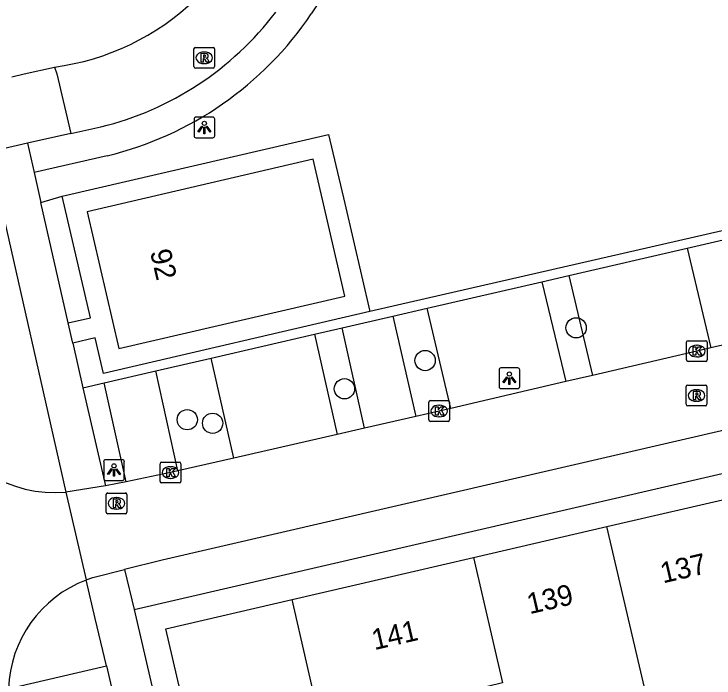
# Model space of a CAD drawing. Extents: x 156414 to 157775, y 382335 to 383765.
# Drawn here: x 156831.46 to 156865.23, y 383317.14 to 383349.19 of the extents above; entities that cross this region are included whole.
import ezdxf

# ---------------------------------------------------------------- set-up
doc = ezdxf.new("R2010")
doc.units = 0
for name, color, linetype in [('IMGEO_Boom', 7, 'Continuous'), ('IMGEO_Fietspad_gesloten', 7, 'Continuous'), ('IMGEO_Fietspad_open', 7, 'Continuous'), ('IMGEO_Haag', 7, 'Continuous'), ('IMGEO_Kolk', 7, 'Continuous'), ('IMGEO_Lichtpunt', 7, 'Continuous'), ('IMGEO_Pand', 7, 'Continuous'), ('IMGEO_Pand_nummerreeks', 7, 'Continuous'), ('IMGEO_Parkeervlak_open', 7, 'Continuous'), ('IMGEO_Rijbaan_lokaal_gesloten', 7, 'Continuous'), ('IMGEO_Rioolput', 7, 'Continuous'), ('IMGEO_Voetpad_open', 7, 'Continuous')]:
    doc.layers.add(name, color=color, linetype=linetype)

msp = doc.modelspace()

# ---------------------------------------------------------------- linework, layer by layer
at = {"layer": 'IMGEO_Boom'}
for centre in [(156858.573, 383334.043), (156851.291, 383332.462), (156847.4, 383331.101), (156839.821, 383329.609), (156841.044, 383329.436)]:
    msp.add_circle(centre, 0.489, dxfattribs=at)
at = {"layer": 'IMGEO_Fietspad_gesloten'}
for points in [[(156833.412, 383346.628), (156833.536, 383346.303), (156834.209, 383343.422)], [(156834.209, 383343.422), (156835.649, 383343.743)]]:
    msp.add_lwpolyline(points, dxfattribs=at)
for centre, radius, start, end in [((156831.87, 383358.535), 12.006, 277.3805, 314.0607), ((156832.12, 383358.314), 14.992, 283.6144, 322.9405)]:
    msp.add_arc(centre, radius, start, end, dxfattribs=at)
at = {"layer": 'IMGEO_Fietspad_open'}
for points in [[(156831.366, 383346.16), (156831.951, 383346.294), (156833.412, 383346.628)], [(156834.209, 383343.422), (156832.113, 383342.948)], [(156832.113, 383342.948), (156830.232, 383342.522), (156828.041, 383342.01), (156825.287, 383341.344)]]:
    msp.add_lwpolyline(points, dxfattribs=at)
at = {"layer": 'IMGEO_Haag'}
for points in [[(156889.372, 383343.764), (156889.288, 383344.145), (156848.625, 383334.827)], [(156832.762, 383340.085), (156833.787, 383340.392)]]:
    msp.add_lwpolyline(points, dxfattribs=at)
at = {"layer": 'IMGEO_Kolk'}
for p, q in [((156863.973, 383333.42), (156864.825, 383333.42)), ((156863.898, 383332.494), (156863.898, 383333.346)), ((156864.386, 383333.2), (156864.411, 383333.2)), ((156864.899, 383333.346), (156864.899, 383332.494)), ((156864.825, 383332.42), (156863.973, 383332.42)), ((156864.409, 383332.64), (156864.384, 383332.64)), ((156851.472, 383329.602), (156851.472, 383330.454)), ((156851.547, 383330.528), (156852.399, 383330.528)), ((156852.473, 383330.454), (156852.473, 383329.602)), ((156851.96, 383330.308), (156851.985, 383330.308)), ((156851.983, 383329.748), (156851.958, 383329.748)), ((156852.399, 383329.528), (156851.547, 383329.528)), ((156838.508, 383326.632), (156838.508, 383327.484)), ((156838.583, 383327.558), (156839.435, 383327.558)), ((156838.996, 383327.338), (156839.021, 383327.338)), ((156839.509, 383327.484), (156839.509, 383326.632)), ((156839.019, 383326.778), (156838.994, 383326.778)), ((156839.435, 383326.558), (156838.583, 383326.558))]:
    msp.add_line(p, q, dxfattribs=at)
for points in [[(156863.973, 383333.42), (156864.825, 383333.42)], [(156863.898, 383332.494), (156863.898, 383333.346)], [(156864.219, 383333.12), (156864.342, 383333.12), (156864.342, 383332.969), (156864.472, 383333.12), (156864.636, 383333.12), (156864.49, 383332.969), (156864.643, 383332.72), (156864.491, 383332.72), (156864.406, 383332.884), (156864.342, 383332.817), (156864.342, 383332.72), (156864.219, 383332.72), (156864.219, 383333.12)], [(156864.899, 383333.346), (156864.899, 383332.494)], [(156864.825, 383332.42), (156863.973, 383332.42)], [(156851.472, 383329.602), (156851.472, 383330.454)], [(156851.547, 383330.528), (156852.399, 383330.528)], [(156852.473, 383330.454), (156852.473, 383329.602)], [(156851.793, 383330.228), (156851.916, 383330.228), (156851.916, 383330.077), (156852.046, 383330.228), (156852.21, 383330.228), (156852.064, 383330.077), (156852.217, 383329.828), (156852.065, 383329.828), (156851.98, 383329.992), (156851.916, 383329.925), (156851.916, 383329.828), (156851.793, 383329.828), (156851.793, 383330.228)], [(156852.399, 383329.528), (156851.547, 383329.528)], [(156838.508, 383326.632), (156838.508, 383327.484)], [(156838.583, 383327.558), (156839.435, 383327.558)], [(156839.509, 383327.484), (156839.509, 383326.632)], [(156838.829, 383327.258), (156838.952, 383327.258), (156838.952, 383327.107), (156839.082, 383327.258), (156839.246, 383327.258), (156839.1, 383327.107), (156839.253, 383326.858), (156839.101, 383326.858), (156839.016, 383327.022), (156838.952, 383326.955), (156838.952, 383326.858), (156838.829, 383326.858), (156838.829, 383327.258)], [(156839.435, 383326.558), (156838.583, 383326.558)]]:
    msp.add_lwpolyline(points, dxfattribs=at)
for centre, start, end in [((156863.975, 383333.344), 91.552, 178.448), ((156863.975, 383333.344), 91.552, 178.448), ((156864.823, 383333.344), 1.552, 88.448), ((156864.823, 383333.344), 1.552, 88.448), ((156863.975, 383332.496), 181.552, 268.448), ((156863.975, 383332.496), 181.552, 268.448), ((156864.823, 383332.496), 271.552, 358.448), ((156864.823, 383332.496), 271.552, 358.448), ((156851.549, 383330.452), 91.552, 178.448), ((156851.549, 383330.452), 91.552, 178.448), ((156852.397, 383330.452), 1.552, 88.448), ((156852.397, 383330.452), 1.552, 88.448), ((156851.549, 383329.604), 181.552, 268.448), ((156851.549, 383329.604), 181.552, 268.448), ((156852.397, 383329.604), 271.552, 358.448), ((156852.397, 383329.604), 271.552, 358.448), ((156838.585, 383327.482), 91.552, 178.448), ((156838.585, 383327.482), 91.552, 178.448), ((156839.433, 383327.482), 1.552, 88.448), ((156839.433, 383327.482), 1.552, 88.448), ((156838.585, 383326.634), 181.552, 268.448), ((156838.585, 383326.634), 181.552, 268.448), ((156839.433, 383326.634), 271.552, 358.448), ((156839.433, 383326.634), 271.552, 358.448)]:
    msp.add_arc(centre, 0.0765, start, end, dxfattribs=at)
for centre, major_axis, ratio, start_param, end_param in [((156864.385, 383332.92), (-0.387, 0.002), 0.722429, 4.712389, 7.853982), ((156864.41, 383332.92), (-0.39, 0.002), 0.717154, 1.570796, 4.712389), ((156851.959, 383330.028), (-0.387, 0.002), 0.722429, 4.712389, 7.853982), ((156851.984, 383330.028), (-0.39, 0.002), 0.717154, 1.570796, 4.712389), ((156838.995, 383327.058), (-0.387, 0.002), 0.722429, 4.712389, 7.853982), ((156839.02, 383327.058), (-0.39, 0.002), 0.717154, 1.570796, 4.712389)]:
    msp.add_ellipse(centre, major_axis=major_axis, ratio=ratio, start_param=start_param, end_param=end_param, dxfattribs=at)
at = {"layer": 'IMGEO_Lichtpunt'}
for p, q in [((156841.048, 383344.209), (156840.24, 383344.209)), ((156841.048, 383344.209), (156840.24, 383344.209)), ((156840.146, 383344.114), (156840.146, 383343.307)), ((156840.146, 383344.114), (156840.146, 383343.307)), ((156841.142, 383343.307), (156841.142, 383344.114)), ((156841.142, 383343.307), (156841.142, 383344.114)), ((156840.24, 383343.213), (156841.048, 383343.213)), ((156840.24, 383343.213), (156841.048, 383343.213)), ((156855.759, 383332.108), (156854.951, 383332.108)), ((156855.759, 383332.108), (156854.951, 383332.108)), ((156854.857, 383332.013), (156854.857, 383331.206)), ((156854.857, 383332.013), (156854.857, 383331.206)), ((156855.853, 383331.206), (156855.853, 383332.013)), ((156855.853, 383331.206), (156855.853, 383332.013)), ((156854.951, 383331.112), (156855.759, 383331.112)), ((156854.951, 383331.112), (156855.759, 383331.112)), ((156836.69, 383327.677), (156835.882, 383327.677)), ((156836.69, 383327.677), (156835.882, 383327.677)), ((156835.788, 383327.582), (156835.788, 383326.775)), ((156835.788, 383327.582), (156835.788, 383326.775)), ((156836.784, 383326.775), (156836.784, 383327.582)), ((156836.784, 383326.775), (156836.784, 383327.582)), ((156835.882, 383326.681), (156836.69, 383326.681)), ((156835.882, 383326.681), (156836.69, 383326.681))]:
    msp.add_line(p, q, dxfattribs=at)
for points in [[(156840.52, 383343.778), (156840.559, 383343.75), (156840.371, 383343.488), (156840.333, 383343.515), (156840.52, 383343.778)], [(156840.622, 383343.73), (156840.669, 383343.73), (156840.669, 383343.408), (156840.622, 383343.408), (156840.622, 383343.73)], [(156840.732, 383343.75), (156840.77, 383343.777), (156840.957, 383343.515), (156840.918, 383343.487), (156840.732, 383343.75)], [(156855.231, 383331.677), (156855.27, 383331.649), (156855.082, 383331.387), (156855.044, 383331.414), (156855.231, 383331.677)], [(156855.333, 383331.629), (156855.38, 383331.629), (156855.38, 383331.307), (156855.333, 383331.307), (156855.333, 383331.629)], [(156855.443, 383331.649), (156855.481, 383331.676), (156855.668, 383331.414), (156855.629, 383331.386), (156855.443, 383331.649)], [(156836.162, 383327.246), (156836.201, 383327.218), (156836.013, 383326.956), (156835.975, 383326.983), (156836.162, 383327.246)], [(156836.264, 383327.198), (156836.311, 383327.198), (156836.311, 383326.876), (156836.264, 383326.876), (156836.264, 383327.198)], [(156836.374, 383327.218), (156836.412, 383327.245), (156836.599, 383326.983), (156836.56, 383326.955), (156836.374, 383327.218)]]:
    msp.add_lwpolyline(points, dxfattribs=at)
for centre in [(156840.645, 383343.912), (156855.356, 383331.811), (156836.287, 383327.38)]:
    msp.add_circle(centre, 0.0994, dxfattribs=at)
for centre, start, end in [((156840.24, 383344.114), 90, 180), ((156840.24, 383344.114), 90, 180), ((156841.048, 383344.114), 0, 90), ((156841.048, 383344.114), 0, 90), ((156840.24, 383343.307), 180, 270), ((156840.24, 383343.307), 180, 270), ((156841.048, 383343.307), 270, 0), ((156841.048, 383343.307), 270, 360), ((156854.951, 383332.013), 90, 180), ((156854.951, 383332.013), 90, 180), ((156855.759, 383332.013), 0, 90), ((156855.759, 383332.013), 0, 90), ((156854.951, 383331.206), 180, 270), ((156854.951, 383331.206), 180, 270), ((156855.759, 383331.206), 270, 0), ((156855.759, 383331.206), 270, 360), ((156835.882, 383327.582), 90, 180), ((156835.882, 383327.582), 90, 180), ((156836.69, 383327.582), 0, 90), ((156836.69, 383327.582), 0, 90), ((156835.882, 383326.775), 180, 270), ((156835.882, 383326.775), 180, 270), ((156836.69, 383326.775), 270, 0), ((156836.69, 383326.775), 270, 360)]:
    msp.add_arc(centre, 0.0946, start, end, dxfattribs=at)
at = {"layer": 'IMGEO_Pand'}
for points in [[(156836.52, 383333.04), (156847.424, 383335.574), (156845.889, 383342.177), (156834.986, 383339.643), (156836.52, 383333.04)], [(156860.06, 383324.448), (156866.466, 383325.93)], [(156853.623, 383322.958), (156860.06, 383324.448)], [(156863.445, 383314.439), (156862.452, 383314.21), (156860.06, 383324.448)], [(156844.872, 383320.932), (156850.573, 383322.252), (156853.623, 383322.958)], [(156853.623, 383322.958), (156855.024, 383316.91), (156852.187, 383316.221)], [(156840.858, 383310.569), (156840.164, 383313.571), (156838.789, 383319.524), (156844.872, 383320.932)], [(156846.265, 383314.883), (156844.872, 383320.932)]]:
    msp.add_lwpolyline(points, dxfattribs=at)
at = {"layer": 'IMGEO_Parkeervlak_open'}
for points in [[(156858.227, 383336.565), (156863.926, 383337.882)], [(156856.918, 383336.262), (156858.227, 383336.565)], [(156858.227, 383336.565), (156859.37, 383331.749)], [(156851.392, 383334.985), (156856.918, 383336.262)], [(156856.918, 383336.262), (156858.087, 383331.45)], [(156847.284, 383334.035), (156849.735, 383334.602)], [(156840.967, 383332.575), (156845.961, 383333.729)], [(156835.81, 383331.383), (156838.304, 383331.959)], [(156831.56, 383316.717), (156835.925, 383317.726)]]:
    msp.add_lwpolyline(points, dxfattribs=at)
at = {"layer": 'IMGEO_Rijbaan_lokaal_gesloten'}
for points in [[(156893.403, 383335.504), (156838.611, 383322.829), (156836.789, 383322.376)], [(156868.719, 383333.916), (156865.071, 383333.074)], [(156865.071, 383333.074), (156864.399, 383332.919), (156859.37, 383331.749)], [(156859.37, 383331.749), (156858.087, 383331.45)], [(156858.087, 383331.45), (156852.529, 383330.156)], [(156852.529, 383330.156), (156851.974, 383330.027), (156850.85, 383329.769)], [(156850.85, 383329.769), (156848.374, 383329.202)], [(156848.374, 383329.202), (156847.056, 383328.9)], [(156847.056, 383328.9), (156842.072, 383327.759)], [(156842.072, 383327.759), (156839.357, 383327.137)], [(156839.357, 383327.137), (156839.009, 383327.057), (156836.873, 383326.617)], [(156835.876, 383326.412), (156833.965, 383326.118)], [(156836.873, 383326.617), (156835.876, 383326.412)], [(156833.965, 383326.118), (156834.94, 383321.873)], [(156834.94, 383321.873), (156835.26, 383321.996), (156836.789, 383322.376)]]:
    msp.add_lwpolyline(points, dxfattribs=at)
for centre, radius, start, end in [((156833.388, 383331.889), 5.799, 198.5665, 275.7146), ((156837.03, 383316.422), 5.837, 110.9759, 177.9322)]:
    msp.add_arc(centre, radius, start, end, dxfattribs=at)
at = {"layer": 'IMGEO_Rioolput'}
for p, q in [((156840.214, 383347.573), (156841.066, 383347.573)), ((156840.139, 383346.647), (156840.139, 383347.499)), ((156840.627, 383347.353), (156840.652, 383347.353)), ((156841.14, 383347.499), (156841.14, 383346.647)), ((156841.066, 383346.573), (156840.214, 383346.573)), ((156840.65, 383346.793), (156840.625, 383346.793)), ((156863.884, 383330.351), (156863.884, 383331.203)), ((156863.959, 383331.277), (156864.811, 383331.277)), ((156864.372, 383331.057), (156864.397, 383331.057)), ((156864.885, 383331.203), (156864.885, 383330.351)), ((156864.395, 383330.497), (156864.37, 383330.497)), ((156864.811, 383330.277), (156863.959, 383330.277)), ((156835.908, 383325.145), (156835.908, 383325.997)), ((156835.983, 383326.071), (156836.835, 383326.071)), ((156836.909, 383325.997), (156836.909, 383325.145)), ((156836.396, 383325.851), (156836.421, 383325.851)), ((156836.419, 383325.291), (156836.394, 383325.291)), ((156836.835, 383325.071), (156835.983, 383325.071))]:
    msp.add_line(p, q, dxfattribs=at)
for points in [[(156840.214, 383347.573), (156841.066, 383347.573)], [(156840.139, 383346.647), (156840.139, 383347.499)], [(156840.728, 383347.271), (156840.476, 383347.273), (156840.476, 383346.873)], [(156841.14, 383347.499), (156841.14, 383346.647)], [(156840.476, 383346.873), (156840.6, 383346.873), (156840.6, 383347.035), (156840.611, 383347.035)], [(156840.654, 383347.192), (156840.6, 383347.192), (156840.6, 383347.111)], [(156840.6, 383347.111), (156840.652, 383347.111)], [(156840.658, 383347.006), (156840.729, 383346.873), (156840.869, 383346.873), (156840.804, 383346.999)], [(156841.066, 383346.573), (156840.214, 383346.573)], [(156863.884, 383330.351), (156863.884, 383331.203)], [(156863.959, 383331.277), (156864.811, 383331.277)], [(156864.885, 383331.203), (156864.885, 383330.351)], [(156864.473, 383330.975), (156864.221, 383330.977), (156864.221, 383330.577)], [(156864.221, 383330.577), (156864.345, 383330.577), (156864.345, 383330.739), (156864.356, 383330.739)], [(156864.399, 383330.896), (156864.345, 383330.896), (156864.345, 383330.815)], [(156864.345, 383330.815), (156864.397, 383330.815)], [(156864.403, 383330.71), (156864.474, 383330.577), (156864.614, 383330.577), (156864.549, 383330.703)], [(156864.811, 383330.277), (156863.959, 383330.277)], [(156835.908, 383325.145), (156835.908, 383325.997)], [(156835.983, 383326.071), (156836.835, 383326.071)], [(156836.909, 383325.997), (156836.909, 383325.145)], [(156836.497, 383325.769), (156836.245, 383325.771), (156836.245, 383325.371)], [(156836.423, 383325.69), (156836.369, 383325.69), (156836.369, 383325.609)], [(156836.245, 383325.371), (156836.369, 383325.371), (156836.369, 383325.533), (156836.38, 383325.533)], [(156836.369, 383325.609), (156836.421, 383325.609)], [(156836.427, 383325.504), (156836.498, 383325.371), (156836.638, 383325.371), (156836.573, 383325.497)], [(156836.835, 383325.071), (156835.983, 383325.071)]]:
    msp.add_lwpolyline(points, dxfattribs=at)
for centre, radius, start, end in [((156840.216, 383347.497), 0.0765, 91.552, 178.448), ((156840.216, 383347.497), 0.0765, 91.552, 178.448), ((156841.064, 383347.497), 0.0765, 1.552, 88.448), ((156841.064, 383347.497), 0.0765, 1.552, 88.448), ((156840.727, 383347.161), 0.109, 350.3612, 89.416), ((156840.61, 383346.982), 0.0533, 26.0293, 88.6989), ((156840.636, 383347.3), 0.19, 274.7715, 282.9687), ((156840.66, 383347.096), 0.0964, 77.0061, 93.1865), ((156840.674, 383347.153), 0.0378, 276.6634, 79.6772), ((156840.725, 383347.161), 0.112, 277.5842, 350.9817), ((156840.709, 383346.946), 0.108, 29.5134, 73.7905), ((156840.216, 383346.649), 0.0765, 181.552, 268.448), ((156840.216, 383346.649), 0.0765, 181.552, 268.448), ((156841.064, 383346.649), 0.0765, 271.552, 358.448), ((156841.064, 383346.649), 0.0765, 271.552, 358.448), ((156863.961, 383331.201), 0.0765, 91.552, 178.448), ((156863.961, 383331.201), 0.0765, 91.552, 178.448), ((156864.809, 383331.201), 0.0765, 1.552, 88.448), ((156864.809, 383331.201), 0.0765, 1.552, 88.448), ((156864.355, 383330.686), 0.0533, 26.0293, 88.6989), ((156864.381, 383331.004), 0.19, 274.7715, 282.9687), ((156864.405, 383330.8), 0.0964, 77.0061, 93.1865), ((156864.419, 383330.857), 0.0378, 276.6634, 79.6772), ((156864.472, 383330.865), 0.109, 350.3612, 89.416), ((156864.47, 383330.865), 0.112, 277.5842, 350.9817), ((156864.454, 383330.65), 0.108, 29.5134, 73.7905), ((156863.961, 383330.353), 0.0765, 181.552, 268.448), ((156863.961, 383330.353), 0.0765, 181.552, 268.448), ((156864.809, 383330.353), 0.0765, 271.552, 358.448), ((156864.809, 383330.353), 0.0765, 271.552, 358.448), ((156835.985, 383325.995), 0.0765, 91.552, 178.448), ((156835.985, 383325.995), 0.0765, 91.552, 178.448), ((156836.833, 383325.995), 0.0765, 1.552, 88.448), ((156836.833, 383325.995), 0.0765, 1.552, 88.448), ((156836.429, 383325.594), 0.0964, 77.0061, 93.1865), ((156836.443, 383325.651), 0.0378, 276.6634, 79.6772), ((156836.496, 383325.659), 0.109, 350.3612, 89.416), ((156836.494, 383325.659), 0.112, 277.5842, 350.9817), ((156836.379, 383325.48), 0.0533, 26.0293, 88.6989), ((156836.405, 383325.798), 0.19, 274.7715, 282.9687), ((156836.478, 383325.444), 0.108, 29.5134, 73.7905), ((156835.985, 383325.147), 0.0765, 181.552, 268.448), ((156835.985, 383325.147), 0.0765, 181.552, 268.448), ((156836.833, 383325.147), 0.0765, 271.552, 358.448), ((156836.833, 383325.147), 0.0765, 271.552, 358.448)]:
    msp.add_arc(centre, radius, start, end, dxfattribs=at)
for centre, major_axis, ratio, start_param, end_param in [((156840.626, 383347.073), (-0.387, 0.002), 0.722429, 4.712389, 7.853982), ((156840.651, 383347.073), (-0.39, 0.002), 0.717154, 1.570796, 4.712389), ((156864.371, 383330.777), (-0.387, 0.002), 0.722429, 4.712389, 7.853982), ((156864.396, 383330.777), (-0.39, 0.002), 0.717154, 1.570796, 4.712389), ((156836.395, 383325.571), (-0.387, 0.002), 0.722429, 4.712389, 7.853982), ((156836.42, 383325.571), (-0.39, 0.002), 0.717154, 1.570796, 4.712389)]:
    msp.add_ellipse(centre, major_axis=major_axis, ratio=ratio, start_param=start_param, end_param=end_param, dxfattribs=at)
at = {"layer": 'IMGEO_Voetpad_open'}
for points in [[(156873.296, 383390.19), (156845.801, 383349.187)], [(156833.787, 383340.392), (156846.638, 383343.378), (156847.414, 383340.039), (156848.625, 383334.827)], [(156832.113, 383342.948), (156832.433, 383341.534)], [(156835.96, 383342.345), (156832.433, 383341.534)], [(156832.433, 383341.534), (156832.762, 383340.085)], [(156828.853, 383340.759), (156830.547, 383341.137), (156833.965, 383326.118)], [(156834.08, 383334.277), (156835.149, 383334.526), (156833.787, 383340.392)], [(156834.08, 383334.277), (156832.762, 383340.085)], [(156863.926, 383337.882), (156867.61, 383338.734)], [(156863.926, 383337.882), (156865.071, 383333.074)], [(156848.625, 383334.827), (156835.773, 383331.841), (156835.376, 383333.552), (156834.301, 383333.302)], [(156849.735, 383334.602), (156851.392, 383334.985)], [(156852.529, 383330.156), (156851.392, 383334.985)], [(156849.735, 383334.602), (156850.85, 383329.769)], [(156834.301, 383333.302), (156834.08, 383334.277)], [(156845.961, 383333.729), (156847.284, 383334.035)], [(156848.374, 383329.202), (156847.284, 383334.035)], [(156845.961, 383333.729), (156847.056, 383328.9)], [(156834.301, 383333.302), (156834.79, 383331.147)], [(156837.266, 383320.457), (156892.726, 383333.279)], [(156838.304, 383331.959), (156840.967, 383332.575)], [(156842.072, 383327.759), (156840.967, 383332.575)], [(156839.357, 383327.137), (156838.304, 383331.959)], [(156834.79, 383331.147), (156835.81, 383331.383)], [(156836.873, 383326.617), (156835.81, 383331.383)], [(156834.79, 383331.147), (156835.876, 383326.412)], [(156836.789, 383322.376), (156837.266, 383320.457)], [(156835.925, 383317.726), (156835.38, 383320.021), (156834.94, 383321.873)], [(156837.266, 383320.457), (156850.109, 383264.907), (156853.555, 383250), (156856.572, 383236.951)], [(156835.925, 383317.726), (156840.803, 383296.604)]]:
    msp.add_lwpolyline(points, dxfattribs=at)
msp.add_arc((156832.063, 383358.448), 16.568, 283.6039, 326.0144, dxfattribs=at)

# ---------------------------------------------------------------- texts
at = {"layer": 'IMGEO_Pand_nummerreeks'}
for s, rotation, p in [('92', 283.0789, (156838.02, 383337.72)), ('137', 13.0327, (156862.764, 383321.707)), ('139', 13.0348, (156856.333, 383320.218)), ('141', 13.0327, (156848.847, 383318.485))]:
    msp.add_text(s, height=1, rotation=rotation, dxfattribs=at).set_placement(p)

doc.saveas('drawing.dxf')
